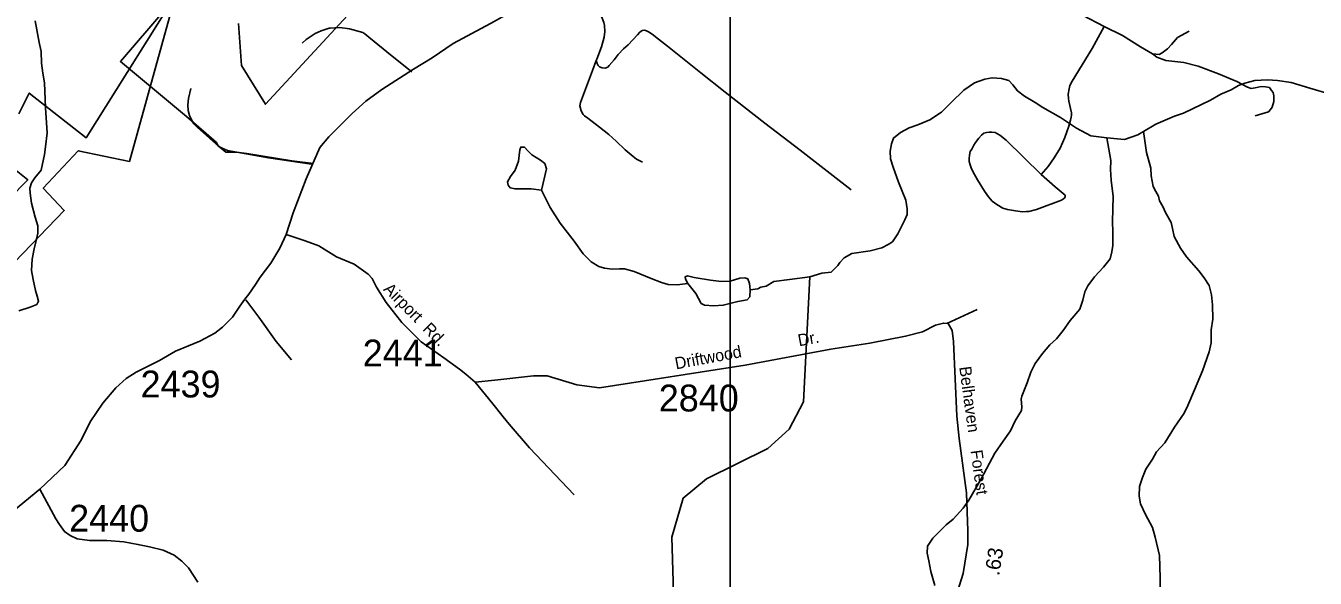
# Model space of a CAD drawing. Extents: x 1268485 to 1426702, y 514839 to 616766.
# Drawn here: x 1364164 to 1371248, y 531970 to 535006 of the extents above; entities that cross this region are included whole.
import ezdxf

# ---------------------------------------------------------------- set-up
doc = ezdxf.new("R2010")
doc.units = 0
for name, color, linetype in [('Old_Level_11', 7, 'Continuous'), ('Old_Level_17', 7, 'Continuous'), ('Old_Level_32', 7, 'Continuous'), ('Old_Level_35', 7, 'Continuous'), ('Old_Level_48', 7, 'Continuous'), ('Old_Level_49', 7, 'Continuous'), ('Old_Level_56', 7, 'Continuous'), ('Old_Level_59', 7, 'Continuous'), ('Old_Level_62', 7, 'Continuous'), ('Old_Level_63', 7, 'Continuous'), ('Old_Level_8', 7, 'Continuous')]:
    doc.layers.add(name, color=color, linetype=linetype)

msp = doc.modelspace()

# ---------------------------------------------------------------- linework, layer by layer
at = {"layer": 'Old_Level_32'}
for points in [[(1365594.581, 533858.966), (1365633.814, 533978.307), (1365703.731, 534164.402), (1365780.174, 534337.58), (1365829.316, 534394.941), (1365957.631, 534523.323), (1366031.345, 534591.611), (1366119.804, 534655.853), (1366294.364, 534767.215), (1366397.179, 534830.892), (1366511.844, 534908.466), (1366716.603, 535018.273), (1366828.537, 535081.098), (1367075.166, 535174.199), (1367202.093, 535241.559), (1367362.744, 535323.022), (1367539.267, 535426.681), (1367719.543, 535555.778), (1367897.204, 535664.131), (1368032.196, 535742.385)], [(1369969.236, 535063.895), (1370088.099, 535002.314), (1370189.749, 534952.316), (1370287.501, 534890.616), (1370353.918, 534852.698), (1370389.703, 534849.119), (1370407.595, 534858.067), (1370436.222, 534879.545), (1370457.693, 534902.813), (1370491.688, 534942.188), (1370554.311, 534976.194)], [(1364241.987, 532460.387), (1364377.813, 532590.374), (1364468.417, 532728.513), (1364517.658, 532829.644), (1364588.276, 532932.203), (1364658.894, 533016.115), (1364715.781, 533068.327), (1364770.705, 533101.892), (1364898.21, 533167.157), (1364986.482, 533217.504), (1365057.101, 533247.34), (1365119.872, 533272.513), (1365202.259, 533317.266), (1365245.416, 533348.967), (1365300.34, 533404.907), (1365339.572, 533464.578), (1365368.137, 533503.679), (1365388.612, 533531.708), (1365425.259, 533583.682), (1365452.561, 533624.654), (1365509.893, 533701.137), (1365559.272, 533784.377), (1365594.581, 533858.966)], [(1365594.581, 533858.966), (1365699.31, 533825.152), (1365774.714, 533796.74), (1365870.268, 533736.646), (1365968.552, 533695.674), (1366044.995, 533641.044), (1366066.836, 533616.46), (1366090.323, 533569.32), (1366143.079, 533485.047), (1366229.97, 533375.189), (1366335.481, 533268.343), (1366460.656, 533181.545), (1366547.452, 533119.769), (1366580.889, 533091.083), (1366632.618, 533047.123)], [(1366632.618, 533047.123), (1366741.233, 533059.162), (1366954.123, 533082.722), (1367027.836, 533082.722), (1367191.642, 533033.555), (1367315.338, 533017.025), (1368115.983, 533140.427), (1368586.349, 533228.71), (1368800.566, 533262.791), (1368997.313, 533299.945), (1369090.411, 533324.023), (1369162.481, 533361.304), (1369205.059, 533371.954), (1369231.671, 533369.291)], [(1369231.671, 533369.291), (1369252.96, 533332.016), (1369260.943, 533270.779), (1369279.711, 532860.517), (1369292.123, 532737.116), (1369332.466, 532439.147), (1369338.673, 532231.472), (1369338.673, 532156.228), (1369313.847, 531996.709), (1369282.814, 531897.387), (1369217.645, 531638.544), (1368949.382, 530682.45), (1368924.333, 530619.807), (1368886.759, 530560.743), (1368861.71, 530530.317), (1368813.401, 530492.731), (1368763.303, 530476.622), (1368693.524, 530467.673), (1368502.533, 530519.927)], [(1366632.618, 533047.123), (1366729.475, 532928.017), (1366786.064, 532856.645), (1366819.864, 532816.409), (1366931.455, 532686.023), (1367177.143, 532428.049)], [(1363778.402, 532045.79), (1364065.012, 532315.391), (1364241.987, 532460.387)], [(1364241.987, 532460.387), (1364329.344, 532297.268), (1364348.96, 532265.567), (1364376.423, 532226.409), (1364407.808, 532204.032), (1364447.04, 532187.25), (1364513.72, 532177.252), (1364609.854, 532177.926), (1364702.05, 532170.467), (1364780.514, 532155.55), (1364842.923, 532142.282), (1364918.426, 532125.015), (1364978.637, 532096.811), (1365021.792, 532063.246), (1365057.101, 532027.817), (1365108.825, 531949.248)]]:
    msp.add_lwpolyline(points, dxfattribs=at)
at = {"layer": 'Old_Level_35'}
msp.add_line((1369223.907, 533370.151), (1369391.024, 533447.353), dxfattribs=at)
for points in [[(1367202.093, 535241.559), (1367248.025, 535170.354), (1367315.282, 535078.798), (1367330.251, 535048.553), (1367339.375, 535023.639), (1367343.271, 535007.799), (1367345.629, 534974.017), (1367342.041, 534944.387), (1367326.15, 534889.792), (1367300.415, 534822.74), (1367297.545, 534815.05)], [(1365836.139, 534993.651), (1365829.884, 534993.241), (1365786.003, 534978.99), (1365754.528, 534964.482), (1365704.085, 534930.187), (1365681.529, 534911.066)], [(1366284.28, 534752.51), (1366177.243, 534839.195), (1366049.495, 534943.618), (1366027.247, 534961.56), (1366015.354, 534968.942), (1365942.356, 534989.857), (1365889.76, 534996.675), (1365836.139, 534993.651)], [(1367297.545, 534815.05), (1367303.389, 534798.8), (1367309.335, 534786.958), (1367316.41, 534780.96), (1367331.276, 534775.014), (1367346.142, 534773.015), (1367361.008, 534777.987), (1367369.826, 534786.958), (1367395.662, 534819.612), (1367417.5, 534848.422), (1367447.233, 534879.18), (1367473.172, 534901.993), (1367499.829, 534928.752), (1367524.64, 534955.562), (1367536.533, 534970.428), (1367549.451, 534980.373), (1367562.37, 534982.373), (1367574.263, 534978.374), (1367584.105, 534972.428), (1367605.02, 534959.51), (1367639.777, 534932.75), (1367689.399, 534894.046), (1367871.896, 534748.203), (1368005.795, 534642.089), (1368223.97, 534471.434), (1368418.462, 534321.643), (1368698.256, 534105.365)], [(1370088.099, 535002.314), (1370021.764, 534880.872), (1369911.959, 534701.913), (1369899.451, 534677.614), (1369895.452, 534659.826), (1369890.838, 534630.196), (1369892.274, 534606.512), (1369894.222, 534591.389), (1369907.96, 534527.567), (1369907.96, 534515.11), (1369906.73, 534503.269), (1369902.731, 534486.813), (1369894.222, 534454.569), (1369871.256, 534391.361), (1369846.24, 534334.203), (1369812.714, 534279.557), (1369780.52, 534232.241), (1369742.381, 534188.104)], [(1367297.545, 534815.05), (1367276.835, 534759.942), (1367211.833, 534585.238), (1367208.655, 534566.425), (1367215.524, 534539.563), (1367226.597, 534517.776), (1367232.748, 534511.624), (1367251.203, 534497.578), (1367316.41, 534449.391), (1367367.878, 534408.432), (1367407.145, 534371.42), (1367456.665, 534324.771), (1367501.367, 534287.144), (1367518.283, 534272.893), (1367552.219, 534255.924)], [(1370353.918, 534852.698), (1370378.073, 534833.011), (1370427.277, 534816.007), (1370525.684, 534804.373), (1370604.409, 534783.791), (1370717.13, 534742.625), (1370816.432, 534700.565), (1370875.476, 534668.348), (1370895.157, 534661.189), (1370917.523, 534665.663), (1370951.518, 534672.822), (1370973.883, 534671.033), (1370996.248, 534666.558), (1371007.878, 534649.555), (1371015.93, 534639.711), (1371020.402, 534621.813), (1371020.402, 534590.491), (1371011.456, 534558.275), (1371001.615, 534545.747), (1370991.775, 534533.218), (1370917.523, 534511.74)], [(1365733.715, 534244.851), (1365498.008, 534280.48), (1365272.758, 534320.055), (1365247.126, 534331.743), (1365224.468, 534343.226), (1365105.333, 534448.11), (1365086.468, 534467.128), (1365075.498, 534484.712), (1365063.092, 534512.496), (1365056.531, 534540.229), (1365054.378, 534570.987), (1365057.966, 534606.102), (1365070.474, 534660.749)], [(1369742.381, 534188.104), (1369549.632, 534378.238), (1369514.158, 534405.869), (1369489.244, 534418.992), (1369471.507, 534420.991), (1369457.051, 534420.991), (1369441.877, 534420.325), (1369428.036, 534416.378), (1369414.913, 534404.485), (1369399.124, 534388.747), (1369382.002, 534364.449), (1369372.877, 534349.941), (1369360.369, 534328.872), (1369352.474, 534314.416), (1369347.861, 534295.294), (1369345.913, 534276.276), (1369347.143, 534260.487), (1369352.474, 534242.083), (1369357.703, 534225.628), (1369366.828, 534204.559), (1369391.844, 534159.807), (1369431.214, 534097.983), (1369452.95, 534065.738), (1369473.352, 534042.773), (1369497.754, 534024.318), (1369531.895, 534003.915), (1369556.296, 533996.072), (1369601.613, 533988.793), (1369640.367, 533984.179), (1369659.54, 533984.897), (1369675.226, 533986.178), (1369717.262, 533996.688), (1369854.032, 534048.001), (1369869.923, 534058.562), (1369873.717, 534067.071), (1369873.101, 534075.017), (1369819.89, 534121), (1369742.381, 534188.104)], [(1365373.746, 533499.795), (1365444.592, 533405.317), (1365539.121, 533271.931), (1365623.5, 533170.738)]]:
    msp.add_lwpolyline(points, dxfattribs=at)
at = {"layer": 'Old_Level_48'}
msp.add_lwpolyline([(1363831.834, 533426.188), (1364375.351, 533990.586), (1364260.253, 534114.629), (1364452.083, 534319.301), (1364733.21, 534260.538), (1365047.846, 535392.457)], dxfattribs=at)
at = {"layer": 'Old_Level_49'}
for points in [[(1365332.719, 535018.803), (1365349.146, 534788.695), (1365480.561, 534575.023), (1366269.05, 535429.71)], [(1364125.346, 534521.605), (1364182.84, 534636.658), (1364494.95, 534390.114), (1365053.463, 535281.783)], [(1363652.793, 533630.86), (1364174.626, 534160.007), (1364018.572, 534283.278)]]:
    msp.add_lwpolyline(points, dxfattribs=at)
at = {"layer": 'Old_Level_56'}
msp.add_lwpolyline([(1365744.307, 534249.532), (1365626.185, 534264.849), (1365378.693, 534304.855), (1365321.976, 534312.355), (1365262.682, 534312.355), (1365218.855, 534347.361), (1365212.106, 534364.106), (1365155.074, 534413.477), (1365046.812, 534507.964), (1364683.675, 534810.705), (1365669.85, 535960.316), (1367654.342, 537120.566), (1368839.882, 538796.482), (1371236.735, 540446.616)], dxfattribs=at)
at = {"layer": 'Old_Level_59'}
for points in [[(1370102.378, 534390.759), (1370014.57, 534401.742), (1369936.565, 534444.214), (1369847.675, 534501.833), (1369750.89, 534557.915), (1369709.367, 534585.033), (1369650.005, 534619.892), (1369612.685, 534649.368), (1369587.259, 534681.869), (1369563.78, 534706.116), (1369524, 534716.779), (1369472.02, 534720.265), (1369431.932, 534712.883), (1369375.44, 534691.865), (1369316.59, 534652.854), (1369247.077, 534584.469), (1369194.071, 534531.412), (1369131.018, 534489.171), (1369064.581, 534462.617), (1369016.086, 534445.547), (1368969.539, 534420.223), (1368930.99, 534389.003), (1368920.224, 534357.169), (1368913.355, 534317.132), (1368914.483, 534275.251), (1368929.554, 534229.012), (1368957.851, 534146.376), (1368997.837, 534047.079), (1369006.859, 533999.302), (1369006.244, 533968.954), (1368993.633, 533939.683), (1368953.955, 533862.481), (1368925.146, 533818.753), (1368900.744, 533803.682), (1368866.398, 533786.304), (1368802.012, 533769.541), (1368701.754, 533754.583), (1368658.978, 533731.755), (1368636.164, 533706.073), (1368624.758, 533688.952), (1368587.685, 533651.856), (1368536.355, 533646.149), (1368470.765, 533626.173)], [(1371329.074, 534631.221), (1371217.73, 534663.825), (1371116.23, 534693.762), (1371040.463, 534705.143), (1370984.586, 534708.731), (1370916.509, 534705.963), (1370860.12, 534691.507), (1370825.876, 534677.461), (1370785.906, 534653.83), (1370728.872, 534631.001), (1370671.838, 534596.758), (1370523.602, 534525.874), (1370475.123, 534508.752), (1370372.462, 534465.948), (1370304.02, 534425.998)], [(1370304.02, 534425.998), (1370272.651, 534406.022), (1370199.932, 534381.766), (1370102.378, 534390.759)], [(1366224.815, 529628.924), (1366251.984, 529697.309), (1366288.996, 529880.37), (1366411.002, 530153.652), (1366469.032, 530520.132), (1366521.73, 530633.116), (1366677.442, 530768.067), (1366801.133, 530789.408), (1366903.497, 530742.459), (1366980.271, 530729.653), (1367208.962, 530853.187), (1367294.982, 530969.606), (1367399.968, 531217.002), (1367629.011, 531402.779), (1367698.934, 531545.751), (1367727.026, 531709.332), (1367712.98, 532195.408), (1367775.009, 532410.763), (1367902.961, 532516.519), (1368239.964, 532683.739), (1368357.972, 532789.649), (1368436.917, 532939.131), (1368470.765, 533626.173)]]:
    msp.add_lwpolyline(points, dxfattribs=at)
at = {"layer": 'Old_Level_62'}
for points in [[(1364216.33, 535032.867), (1364237.758, 534914.244), (1364248.625, 534863.955), (1364251.188, 534801.568), (1364258.058, 534745.64), (1364266.772, 534692.942), (1364271.796, 534554.942), (1364280.716, 534416.942), (1364273.027, 534340.765), (1364266.157, 534299.037), (1364248.215, 534213.223), (1364213.254, 534170.469), (1364194.697, 534142.941), (1364185.982, 534114.387), (1364187.417, 534086.449), (1364196.235, 534032.11), (1364216.535, 533953.729), (1364229.453, 533905.9), (1364230.581, 533865.659), (1364223.814, 533833.774), (1364210.691, 533779.896), (1364199.515, 533724.327), (1364196.029, 533660.402), (1364205.052, 533611.805), (1364217.662, 533551.622), (1364226.992, 533519.429), (1364234.374, 533493.028), (1364224.019, 533475.188), (1364187.622, 533460.322), (1364125.081, 533439.407)], [(1369157.982, 531930.788), (1369135.632, 532007.58), (1369124.764, 532066.02), (1369115.639, 532108.055), (1369118.407, 532145.785), (1369147.422, 532189.512), (1369220.933, 532264.356), (1369259.586, 532294.755), (1369312.899, 532356.014), (1369343.862, 532399.742), (1369412.247, 532515.699), (1369487.193, 532656.98), (1369532.612, 532723.365), (1369573.828, 532780.78), (1369598.947, 532834.452), (1369634.216, 532891.969), (1369636.676, 532911.654), (1369631.448, 532953.588), (1369635.754, 532971.53), (1369665.384, 533043.195), (1369684.556, 533102.711), (1369709.572, 533150.591), (1369748.737, 533205.597), (1369789.645, 533252.399), (1369826.452, 533286.13), (1369863.361, 533331.344), (1369900.578, 533386.401), (1369953.892, 533449.301), (1369971.014, 533499.026), (1369981.779, 533543.112), (1369998.593, 533576.433), (1370035.605, 533625.748), (1370084.715, 533678.908), (1370121.727, 533725.762), (1370130.544, 533764.159), (1370135.261, 533799.325), (1370136.696, 533871.503), (1370133.928, 533929.841), (1370136.798, 534067.636), (1370126.751, 534158.114), (1370123.88, 534216.452), (1370124.905, 534266.484), (1370102.378, 534390.759)], [(1370304.02, 534425.998), (1370321.13, 534309.001), (1370343.945, 534223.392), (1370346.796, 534180.589), (1370358.203, 534123.516), (1370372.462, 534094.981), (1370386.72, 534069.298), (1370392.424, 534043.616), (1370409.825, 534013.758), (1370425.102, 533979.771), (1370455.962, 533925.022), (1370463.344, 533891.239), (1370472.366, 533848.383), (1370507.123, 533783.638), (1370540.136, 533737.04), (1370608.521, 533660.145), (1370637.843, 533620.98), (1370664.91, 533578.586), (1370677.828, 533526.657), (1370682.75, 533472.369), (1370685.108, 533394.398), (1370675.778, 533334.677), (1370675.163, 533300.228), (1370676.393, 533264.087), (1370665.32, 533214.26), (1370629.128, 533110.76), (1370584.94, 533005.773), (1370547.108, 532918.729), (1370528.243, 532877.257), (1370474.724, 532800.414), (1370420.796, 532713.677), (1370375.787, 532664.515), (1370353.026, 532624.787), (1370317.859, 532569.678), (1370298.892, 532524.106), (1370281.873, 532474.381), (1370280.642, 532421.888), (1370287.819, 532378.262), (1370314.681, 532321.104), (1370353.231, 532248.106), (1370367.995, 532196.125), (1370391.986, 532095.496), (1370395.369, 531971.542), (1370395.369, 531775.409)], [(1366998.066, 534102.905), (1367024.518, 534220.553), (1367015.086, 534248.645), (1366991.505, 534267.151), (1366944.035, 534296.012), (1366922.505, 534318.619), (1366902.922, 534338.714), (1366882.929, 534339.125), (1366878.623, 534325.232), (1366871.241, 534261.41), (1366852.172, 534211.736), (1366827.463, 534176.928), (1366810.956, 534148.529), (1366814.545, 534130.432), (1366824.285, 534116.284), (1366852.069, 534109.979), (1366900.154, 534110.645), (1366940.242, 534109.825), (1366998.066, 534102.905)], [(1367801.87, 533590.274), (1367741.585, 533583.303), (1367693.603, 533584.225), (1367655.873, 533594.836), (1367600.202, 533618.11), (1367507.005, 533656.096), (1367453.282, 533671.167), (1367425.292, 533670.09), (1367385.205, 533668.399), (1367343.271, 533673.371), (1367311.488, 533683.829), (1367270.068, 533709.307), (1367226.904, 533753.649), (1367176.256, 533822.803), (1367100.285, 533921.126), (1367044.1, 534007.606), (1366998.066, 534102.905)], [(1368143.18, 533554.698), (1368139.899, 533589.197), (1368130.466, 533614.829), (1368114.575, 533621.75), (1368086.585, 533619.853), (1368034.092, 533602.833), (1367984.059, 533600.578), (1367926.234, 533607.447), (1367836.524, 533623.236), (1367798.692, 533632.208), (1367786.594, 533626.671), (1367788.234, 533614.368), (1367801.87, 533590.274)], [(1368470.765, 533626.173), (1368359.548, 533611.906), (1368273.996, 533600.492), (1368231.221, 533574.81), (1368202.704, 533569.102), (1368185.593, 533560.542), (1368143.18, 533554.698)], [(1367801.87, 533590.274), (1367844.726, 533535.269), (1367873.536, 533480.52), (1367893.426, 533470.267), (1367941.306, 533466.833), (1367995.44, 533469.857), (1368075.82, 533490.414), (1368126.16, 533500.872), (1368142.462, 533516.968), (1368143.18, 533554.698)]]:
    msp.add_lwpolyline(points, dxfattribs=at)
at = {"layer": 'Old_Level_63'}
msp.add_lwpolyline([(1305516.95, 558564.883), (1305516.95, 529802.059), (1368033.021, 529802.059), (1368033.021, 573241.255), (1305516.95, 573241.255), (1305516.95, 558564.883)], dxfattribs=at)

# ---------------------------------------------------------------- texts
at = {"layer": 'Old_Level_11'}
for s, rotation, p in [('Airport  Rd.', 314.6395083, (1366124.624, 533554.727)), ('Driftwood             Dr.', 10.6301944, (1367736.378, 533117.407)), ('Belhaven    Forest', 277.7105444, (1369291.851, 533130.463))]:
    msp.add_text(s, height=65.61666, rotation=rotation, dxfattribs=at).set_placement(p)
at = {"layer": 'Old_Level_17'}
msp.add_text('.63', height=82.0208, rotation=81.1539806, dxfattribs=at).set_placement((1369511.358, 531980.64))
at = {"layer": 'Old_Level_8'}
for s, p in [('2441', (1366015.054, 533133.777)), ('2439', (1364794.834, 532963.548)), ('2840', (1367641.524, 532886.546)), ('2440', (1364402.325, 532225.749))]:
    msp.add_text(s, height=147.6375, dxfattribs=at).set_placement(p)

doc.saveas('drawing.dxf')
